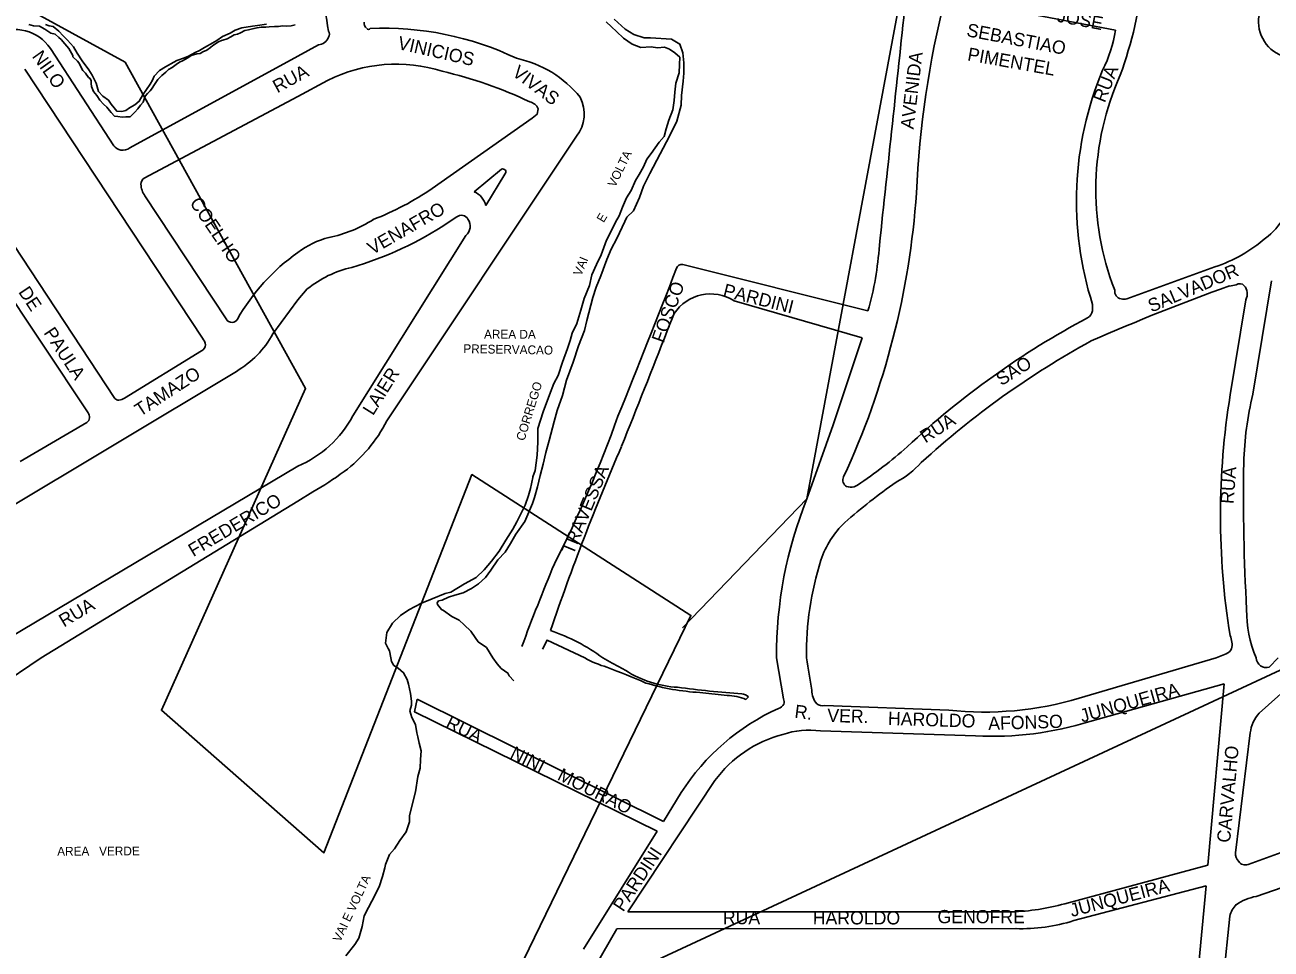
# Model space of a CAD drawing. Extents: x 325709 to 364434, y 7573432 to 7597073.
# Drawn here: x 337558 to 338123, y 7587870 to 7588289 of the extents above; entities that cross this region are included whole.
import ezdxf

# ---------------------------------------------------------------- set-up
doc = ezdxf.new("R2010")
doc.units = 0
for name, color, linetype in [('EDIFIDENTIF', 7, 'Continuous'), ('EDIFOBRAEXIS', 7, 'Continuous'), ('LIMITE_BAIRROS_MUNICIPIOS', 7, 'Continuous'), ('LOGRADOURO', 7, 'Continuous'), ('LOGRADOURO_TEXTO', 7, 'Continuous')]:
    doc.layers.add(name, color=color, linetype=linetype)

msp = doc.modelspace()

# ---------------------------------------------------------------- linework, layer by layer
at = {"layer": 'EDIFOBRAEXIS'}
for p, q in [((337761.48, 7588213.46), (337773.86, 7588223.7)), ((337775.34, 7588221.51), (337766.69, 7588207.26))]:
    msp.add_line(p, q, dxfattribs=at)
for points in [[(337821.41, 7588290.7), (337823.8, 7588288.32), (337826.11, 7588286.27), (337829.28, 7588283.26), (337833.22, 7588280.55), (337837.03, 7588279.02), (337841.8, 7588279.26), (337844.62, 7588278.81), (337847.82, 7588279.21), (337850.09, 7588278.28), (337852.55, 7588276.61), (337854.73, 7588274.53), (337854.65, 7588271.33), (337854.44, 7588267.49), (337853.03, 7588262.85), (337852.5, 7588258.71), (337852.17, 7588254.87), (337851.59, 7588250.62), (337849.82, 7588246), (337848.55, 7588242.12), (337847.61, 7588238.61), (337845.46, 7588236.07), (337841.77, 7588230.86), (337839.77, 7588228.37), (337838.27, 7588224.85), (337836.36, 7588221.27), (337834.72, 7588218.58), (337832.69, 7588214.14), (337830.53, 7588210.68), (337828.76, 7588206.54), (337827.26, 7588202.56), (337825.65, 7588199.67), (337823.62, 7588195.64), (337821.56, 7588191.47), (337820.34, 7588188.2), (337819.03, 7588184.89), (337817.03, 7588180.52), (337814.89, 7588175.77), (337813.81, 7588170.93), (337811.32, 7588165.06), (337809.79, 7588159.8), (337807.96, 7588153.69), (337805.86, 7588149.37), (337804.94, 7588145.95), (337803.74, 7588142.33), (337801.51, 7588136.23), (337799.61, 7588130.17), (337797.55, 7588126.43), (337795.67, 7588121.3), (337792.82, 7588113.67), (337790.33, 7588106.05), (337790.39, 7588099.78), (337790.03, 7588094.01), (337789.08, 7588087.01), (337788.03, 7588084.11), (337788.15, 7588084.61), (337787.51, 7588080.87), (337787.05, 7588078.89), (337786.1, 7588075.7), (337784.54, 7588071.24), (337780.85, 7588063.7), (337778.99, 7588060.35), (337775.76, 7588055.35), (337772.77, 7588050.41), (337769.3, 7588045.9), (337765.95, 7588041.84), (337762.32, 7588038.37), (337757.02, 7588035.51), (337750.88, 7588031.74), (337748.22, 7588031.15), (337742.43, 7588028.79), (337737.51, 7588026.77), (337731.76, 7588023.67), (337728.06, 7588021.21), (337724.35, 7588017.64), (337721.76, 7588013.46), (337721.16, 7588008.6), (337722.39, 7588006.26), (337722.96, 7588005.12), (337723.6, 7588001.91)], [(337769.87, 7588001.91), (337767.07, 7588006.59), (337763.23, 7588009.28), (337761.83, 7588011.12), (337759.94, 7588014.04), (337756.83, 7588016.97), (337754.67, 7588019.12), (337751.35, 7588020.68), (337747.45, 7588023.45), (337746.59, 7588023.84), (337744.75, 7588026.1), (337744.61, 7588026.99), (337745.32, 7588027.79), (337746.94, 7588028.06), (337749.81, 7588029.52), (337752.67, 7588030.45), (337756.41, 7588031.51), (337760.15, 7588033.44), (337763.42, 7588035.56), (337766.63, 7588038.48), (337769, 7588041.68), (337772.19, 7588046.42), (337775.52, 7588049.92), (337777.96, 7588053.86), (337780.32, 7588058.1), (337784.46, 7588063.82), (337787.98, 7588071.99), (337788.78, 7588074.75), (337790.17, 7588079.61), (337791.42, 7588084.78), (337792.8, 7588089.91), (337793.92, 7588095.15), (337795.55, 7588100.66), (337797.8, 7588109.17), (337799.14, 7588114.19), (337801.46, 7588121.07), (337803.35, 7588127.93), (337806.41, 7588136.22), (337808.86, 7588143.59), (337811.48, 7588150.51), (337812.54, 7588155.12), (337815.35, 7588165.54), (337816.79, 7588170.23), (337818.85, 7588175.41), (337821.68, 7588182.76), (337823.65, 7588187.41), (337826.15, 7588192.27), (337829.78, 7588199.98), (337830.69, 7588202), (337833.78, 7588204.86), (337836.42, 7588210.83), (337838.33, 7588215.99), (337841.2, 7588221.74), (337845.86, 7588230.74), (337850.07, 7588238.77), (337853.41, 7588245.49), (337855.37, 7588252.78), (337855.57, 7588257.2), (337856.35, 7588263.71), (337856.53, 7588267.32), (337856.59, 7588272.06), (337856.1, 7588276.6), (337854.73, 7588280.52), (337851.07, 7588282.71), (337841.51, 7588283.37), (337838.52, 7588283.31), (337833.93, 7588284.95), (337829.99, 7588287.28), (337825.05, 7588291.84)], [(337680.2, 7588289.28), (337678.37, 7588288.81), (337676.39, 7588288.7), (337674.48, 7588288.76), (337672.65, 7588288.58), (337670.87, 7588288.49), (337668.43, 7588288.4), (337666.83, 7588288.16), (337664.82, 7588288.15), (337662.94, 7588287.96), (337661.44, 7588287.57), (337658.98, 7588286.98), (337657.38, 7588286.69), (337655.35, 7588285.61), (337654.01, 7588285.02), (337652.44, 7588284.73), (337650.97, 7588283.78), (337649.27, 7588282.91), (337647.39, 7588282.26), (337646.78, 7588282.16), (337645.46, 7588281.49), (337642.85, 7588279.87), (337641.71, 7588279.03), (337640.17, 7588277.85), (337638.22, 7588277), (337637.1, 7588276.23), (337635.6, 7588276.12), (337633.01, 7588275.37), (337631.49, 7588274.35), (337629.11, 7588272.99), (337627.69, 7588272.39), (337626.25, 7588271.32), (337624.4, 7588269.96), (337622.73, 7588269.06), (337621.44, 7588267.76), (337619.62, 7588266.25), (337617.92, 7588264.41), (337616.66, 7588262.62), (337615, 7588260.1), (337614.34, 7588259.36), (337613.15, 7588258.18), (337612.09, 7588256.88), (337611.17, 7588254.15), (337609.93, 7588252.75), (337608.72, 7588251.17), (337607.45, 7588249.71), (337605.25, 7588247.54), (337603.27, 7588247.47), (337601.67, 7588247.42), (337599.63, 7588247.68), (337598.21, 7588247.78), (337596.73, 7588249.5), (337595.88, 7588250.46), (337594.68, 7588251.85), (337593.2, 7588253.29), (337591.51, 7588255.11), (337590.23, 7588257.27), (337588.64, 7588259.06), (337587.74, 7588261.3), (337587.55, 7588262.72), (337587.55, 7588263.86), (337587.08, 7588264.85), (337586.32, 7588265.41), (337585.01, 7588267.28), (337583.86, 7588268.62), (337582.01, 7588271.97), (337581.45, 7588272.8), (337579.33, 7588274.8), (337579.3, 7588275.41), (337577.48, 7588278.53), (337575.64, 7588280.7), (337574, 7588282.55), (337572.98, 7588283.56), (337571.19, 7588284.97), (337569.28, 7588285.55), (337566.52, 7588287.31), (337564.2, 7588288.6), (337561.46, 7588288.84), (337559.29, 7588289.41)], [(337667.15, 7588289.56), (337663.14, 7588289.03), (337660.83, 7588288.66), (337655.98, 7588287.9), (337652.98, 7588286.79), (337650.63, 7588285.51), (337647.15, 7588283.99), (337644.65, 7588282.2), (337642.8, 7588281.14), (337639.07, 7588278.99), (337636.76, 7588277.63), (337634.86, 7588276.78), (337631.74, 7588275.06), (337629.92, 7588274.31), (337626.49, 7588273.07), (337625.1, 7588272.33), (337621.32, 7588270.2), (337618.64, 7588268.48), (337616.21, 7588265.98), (337615.38, 7588264.09), (337614.35, 7588262.38), (337612.76, 7588259.88), (337611.12, 7588257.48), (337609.43, 7588254.58), (337607.41, 7588252.94), (337605.03, 7588251.63), (337603.41, 7588250.4), (337601.48, 7588250.01), (337599.21, 7588250.15), (337598.11, 7588251.67), (337596.71, 7588253.29), (337595.53, 7588255.06), (337592.87, 7588256.95), (337590.88, 7588259.03), (337589.84, 7588262.78), (337588.04, 7588266.36), (337586.5, 7588268.89), (337583.56, 7588272.89), (337581.25, 7588276.39), (337579.61, 7588279.28), (337576.9, 7588282.31), (337574.83, 7588284.31), (337572.96, 7588286.38), (337570.31, 7588288.58), (337568.5, 7588288.87), (337566.87, 7588289.48)], [(337723.6, 7588001.91), (337723.88, 7588000.33), (337725.03, 7587998.48), (337726.99, 7587997.29), (337729.42, 7587995.16), (337731.05, 7587992.18), (337731.68, 7587990.03), (337732.47, 7587985.8), (337732.98, 7587982.36), (337733.02, 7587980.51), (337732.28, 7587977.94), (337733.12, 7587974.91), (337734.74, 7587971.75), (337735.46, 7587967.95), (337735.83, 7587966.08), (337736.49, 7587963.27), (337737.35, 7587959.7), (337737.15, 7587955.82), (337736.93, 7587951.92), (337735.92, 7587948.16), (337734.84, 7587941.07), (337732.14, 7587930.4), (337732.11, 7587927.54), (337730.53, 7587922.91), (337727.75, 7587918.98), (337725.29, 7587915.31), (337722.98, 7587912.76), (337721.14, 7587908.13), (337720.93, 7587906.61), (337719.77, 7587902.67), (337718.29, 7587898.04), (337714.92, 7587891.55), (337713.45, 7587888.65), (337711.53, 7587884.78), (337710.55, 7587880.08), (337709.12, 7587874.67), (337707.3, 7587871.86), (337703.21, 7587866.73)], [(337769.87, 7588001.91), (337771.91, 7587999.23), (337772.78, 7587998.15), (337773.75, 7587997.12), (337776.79, 7587995.01), (337777.36, 7587993.75), (337779.38, 7587991.51)]]:
    msp.add_lwpolyline(points, dxfattribs=at)
for centre, radius, start, end in [((337774.48, 7588222.53), 1.33, 310.4106, 117.5493), ((337757.93, 7588205.2), 8.99, 13.258, 66.792)]:
    msp.add_arc(centre, radius, start, end, dxfattribs=at)
at = {"layer": 'LIMITE_BAIRROS_MUNICIPIOS'}
msp.add_line((338360.99, 7588105.23), (337766.16, 7587828.43), dxfattribs=at)
for points in [[(336578.27, 7588232.62), (336880.81, 7588583.89), (337344.59, 7588516.4), (337388.39, 7588687.72), (337461.71, 7588797.86), (337570.55, 7588985.84), (337765.28, 7588979.55), (337692.2, 7588861.11), (337693.51, 7588770.52), (337753.37, 7588749.89), (337724.16, 7588368.65), (337953.39, 7588293.81), (337912.42, 7588074.06), (337856.05, 7588015.64)], [(337342.22, 7587372.39), (336396.46, 7588016.13), (336582.01, 7588238.23), (337316, 7588174.16), (337422.07, 7588277), (337411.03, 7588347.71), (337527.32, 7588375.68), (337546.84, 7588303.24), (337603.06, 7588272.31), (337684.9, 7588124.18), (337619.52, 7587978.17), (337693.23, 7587913.48), (337760.4, 7588085.1), (337859.79, 7588021.24), (337525.43, 7587332.74), (337420.34, 7587429.62), (337342.22, 7587372.39)]]:
    msp.add_lwpolyline(points, dxfattribs=at)
at = {"layer": 'LOGRADOURO'}
for p, q in [((337975.21, 7588301.61), (338052.49, 7588286.86)), ((337690.74, 7588280.18), (337681.39, 7588275.09)), ((337597.84, 7588234.39), (337569.07, 7588278.55)), ((337681.39, 7588275.09), (337605.16, 7588233.47)), ((337557.54, 7588269.21), (337638.14, 7588147)), ((337681.39, 7588256.69), (337694.94, 7588264.08)), ((337611.6, 7588219.68), (337681.39, 7588256.69)), ((337598.4, 7588119.69), (337508.7, 7588255.59)), ((337721.76, 7588109.5), (337807.85, 7588238.69)), ((337648.82, 7588155.78), (337611.98, 7588211.65)), ((337528.07, 7588200.59), (337586.19, 7588113.14)), ((337749.69, 7588199.5), (337753.52, 7588202.1)), ((337757.7, 7588193.65), (337706.36, 7588111.77)), ((337940.18, 7588159.41), (337856.08, 7588180.52)), ((338097.6, 7588179.41), (338057.65, 7588164.89)), ((338114.84, 7588121.58), (338123.37, 7588173.14)), ((337681.39, 7588164.44), (337685.66, 7588169.39)), ((338104.22, 7588170.73), (338107.29, 7588171.2)), ((337670.12, 7588149), (337681.39, 7588164.44)), ((337879.41, 7588164.01), (337937.59, 7588147.27)), ((338111.6, 7588164.5), (338104.58, 7588121.3)), ((337849.06, 7588150.38), (337852.17, 7588158.21)), ((337637.64, 7588141.31), (337602.67, 7588119.88)), ((337517.11, 7588050.09), (337653.49, 7588132)), ((337585.64, 7588108.85), (337555.34, 7588091.04)), ((337681.39, 7588088.93), (337541.51, 7588005.76)), ((337681.39, 7588073.12), (337688.22, 7588077.27)), ((337935.4, 7588080.38), (337933.9, 7588079.51)), ((337681.39, 7588073.12), (337564.95, 7588001.91)), ((337564.95, 7588001.91), (337540.25, 7587985.35)), ((337898.67, 7588001.91), (337901.76, 7587983.36)), ((338098.2, 7588001.91), (338035.98, 7587983.62)), ((338102.75, 7588003.82), (338098.2, 7588001.91)), ((338117.71, 7587976.84), (338145.75, 7588001.91)), ((338126.4, 7588001.91), (338122.28, 7587997.74)), ((337876.22, 7587984.83), (337863.82, 7587986.22)), ((338040.89, 7587973.11), (338101.89, 7587990.16)), ((338101.89, 7587990.16), (338094.48, 7587907.92)), ((337847.37, 7587927.69), (337735.53, 7587983.19)), ((337976.8, 7587978.23), (337920.5, 7587980.26)), ((337918.6, 7587968.77), (337988.97, 7587966.6)), ((338106.96, 7587913.39), (338113.7, 7587967.93)), ((337831.19, 7587886.61), (337870.67, 7587946.22)), ((337855.45, 7587940.81), (337847.37, 7587927.69)), ((337844.49, 7587923.22), (337811.13, 7587869.76)), ((338147.43, 7587920.82), (338112.7, 7587908.21)), ((338094.48, 7587907.92), (338029.53, 7587890.35)), ((338116.36, 7587893.7), (338153.87, 7587906.69)), ((338033.55, 7587882.68), (338093.61, 7587898.48)), ((338093.61, 7587898.48), (338083.83, 7587792.2)), ((338005.39, 7587886.62), (337831.19, 7587886.61)), ((338076.22, 7587609.65), (338104.42, 7587884.75)), ((337811.62, 7587853.72), (337826.26, 7587878.97)), ((337826.26, 7587878.97), (338007.36, 7587879.05))]:
    msp.add_line(p, q, dxfattribs=at)
for points in [[(337790.52, 7588251.18), (337789.97, 7588248.71), (337787.71, 7588246.9), (337742.44, 7588215.01)], [(337937.59, 7588147.27), (337924.36, 7588107.74), (337912.42, 7588074.06)], [(337792.46, 7588005.88), (337794.56, 7588010.03), (337811.73, 7588001.91)], [(337819.83, 7588001.91), (337824.06, 7587999.51), (337826.88, 7587998.06), (337830.22, 7587996.21)], [(337735.53, 7587983.19), (337734.35, 7587977.49), (337844.49, 7587923.22)], [(337885.99, 7587984.2), (337884.79, 7587983.08), (337884.79, 7587983.08)]]:
    msp.add_lwpolyline(points, dxfattribs=at)
for centre, radius, start, end in [((337845.16, 7588312.16), 152.1, 174.8904, 189.7258), ((337863.98, 7588335.21), 202.71, 340.1694, 353.3919), ((338407.36, 7588192.86), 445.62, 165.8756, 177.4224), ((338133.91, 7588290.67), 16.48, 90.2764, 260.8287), ((272117.36, 7595283.41), 66209.15, 353.8490563, 353.9449559), ((337714.5, 7588290.15), 3.08, 173.2461, 232.8941), ((337553.09, 7588267.99), 19.16, 33.4633, 118.0343), ((337693.13, 7588284.96), 2.6, 328.9468, 35.3863), ((337713.46, 7588288.09), 0.91, 206.3016, 326.5579), ((337720.49, 7588148.28), 139.45, 64.4461, 92.5784), ((337991.7, 7588296.26), 61.51, 333.3671, 351.2115), ((337690.12, 7588285.82), 5.67, 276.1977, 337.1776), ((337770.11, 7588224.39), 50.8, 39.0477, 78.0302), ((337725.99, 7588202.12), 69.31, 72.3937, 116.6161), ((337704.56, 7588083.11), 189.86, 64.3892, 77.0998), ((338188.68, 7588209.34), 153.9, 157.3189, 197.7804), ((338170.51, 7588214.65), 126.9, 155.9137, 201.1364), ((337795.15, 7588248.86), 16.26, 321.3115, 27.6237), ((337785.45, 7588248.88), 5.57, 24.4099, 77.7858), ((337602.06, 7588237.67), 5.34, 217.842, 258.8408), ((337601.84, 7588237.92), 5.55, 261.502, 306.6848), ((337613.35, 7588217.01), 3.19, 123.2431, 180.6496), ((337620.47, 7588217.53), 10.32, 183.0552, 214.6886), ((337667.79, 7588324.45), 132.47, 291.186, 304.2956), ((337595.65, 7588238.33), 367.42, 335.1721, 356.032), ((337683.59, 7588251.08), 59.54, 281.5865, 302.607), ((337755.62, 7588199.46), 3.38, 27.4927, 128.5991), ((337753.94, 7588197.86), 5.65, 311.7582, 33.9424), ((338102.83, 7588216.48), 29.88, 306.437, 330.7618), ((337660.16, 7588334.91), 162.33, 286.3695, 303.4694), ((337705, 7588155.12), 38.81, 104.0981, 127.4633), ((337802.57, 7588198.63), 143.09, 344.0927, 356.2284), ((338076.96, 7588242.58), 66.46, 288.0919, 311.0195), ((337734.5, 7588110.33), 92.38, 125.0918, 150.6221), ((337717.02, 7588130.28), 50.13, 102.8003, 128.7193), ((335107.87, 7589227.21), 2938.76, 337.69145, 339.09984), ((337855.76, 7588177.86), 2.68, 83.1275, 158.5859), ((338108.96, 7588169.14), 2.64, 40.9748, 128.9504), ((337868.74, 7588147.24), 19.88, 57.531, 146.4994), ((338412.28, 7587305.47), 918.47, 109.59732, 113.80723), ((338055.78, 7588168.48), 3.65, 173.5031, 258.2278), ((338106.95, 7588167.25), 5.4, 329.4345, 42.1838), ((338063.32, 7588160.58), 21.26, 175.2351, 182.9793), ((338056.38, 7588170.79), 6.03, 257.0431, 282.0867), ((337651.65, 7588157.46), 3.29, 210.8103, 269.1257), ((337651.5, 7588157.03), 2.86, 272.0071, 331.0913), ((338215.31, 7587824.46), 375.33, 117.8732, 133.2865), ((338037.59, 7588160.21), 4.55, 299.4701, 350.7277), ((337630.8, 7588170.81), 44.96, 300.3139, 330.9895), ((331893.82, 7590476.61), 6393.45, 338.158233, 338.66346), ((337636.27, 7588144.25), 3.24, 294.8834, 356.1424), ((337633.96, 7588143.28), 5.6, 7.7244, 41.6933), ((338229.52, 7587801.56), 392.21, 118.6391, 132.5324), ((338441.33, 7588066.48), 341.18, 170.7524, 189.1701), ((338261.89, 7588086.37), 151.2, 166.5343, 178.4328), ((337600.07, 7588121.04), 2.15, 218.7755, 273.0361), ((337599.39, 7588124.46), 5.63, 278.137, 305.5716), ((337584.15, 7588111.13), 2.73, 303.0965, 353.6109), ((337583.43, 7588111.09), 3.44, 355.7657, 36.7362), ((337661.29, 7588135.96), 51.15, 293.1434, 331.7846), ((337663.49, 7588138.93), 65.28, 306.5611, 333.2029), ((337293.42, 7588301.2), 565.93, 333.0403, 340.4343), ((338810.45, 7587671.71), 1070.64, 156.53904, 161.33682), ((337826.17, 7588246.26), 198.61, 303.3633, 311.5718), ((337932.82, 7588119.43), 42.76, 298.1096, 317.5647), ((339041.53, 7588075.1), 930.91, 179.05175, 183.15558), ((337613.1, 7588207.99), 150.77, 299.8825, 306.3064), ((337932.29, 7588082.63), 3.48, 155.8756, 237.9645), ((338108.63, 7587859.91), 270.98, 125.0618, 131.3352), ((337932.67, 7588089.82), 10.38, 257.5789, 276.7706), ((338089.23, 7588002.99), 190.56, 158.104, 180.3249), ((337957.46, 7588033.81), 40.58, 133.2356, 162.0643), ((338774.24, 7587638.19), 1057.61, 157.39973, 159.58778), ((338050.45, 7588004.25), 138.16, 162.2771, 180.9697), ((338167.22, 7588023.31), 55.2, 179.4338, 202.8083), ((337768.23, 7587932.14), 86.78, 53.5147, 71.263), ((338095.38, 7588007.94), 10.03, 349.0596, 24.5468), ((337833.71, 7588040.38), 44.31, 240.2529, 254.2416), ((338332.54, 7588062.18), 424.52, 188.1615, 190.1642), ((338101.27, 7588007.97), 4.41, 289.5272, 333.9097), ((338120.92, 7588002.12), 4.58, 182.5328, 287.2639), ((337468.27, 7587104.48), 960.63, 67.27462, 68.41403), ((337856.28, 7588036.58), 48.05, 237.1541, 266.9938), ((337869.91, 7588092.25), 106.21, 253.2872, 266.7117), ((337915.93, 7588448.84), 464.42, 262.3069, 265.9234), ((337882.03, 7587979.55), 6.11, 49.5748, 81.6983), ((337923.98, 7587987.14), 9.3, 179.2493, 220.4167), ((337876.45, 7587964.14), 20.69, 66.2462, 90.6474), ((337897.88, 7587983.53), 4.83, 290.3806, 327.6459), ((337898.53, 7587981.88), 3.55, 344.7763, 24.5879), ((337919.98, 7587986.1), 5.87, 238.2844, 275.054), ((337993.06, 7588127.39), 150.04, 263.7795, 286.6214), ((337941.45, 7587886.05), 101.96, 114.2576, 147.5103), ((338129.12, 7587966.35), 15.5, 137.3946, 174.134), ((337913.44, 7587931.98), 37.15, 82.0133, 108.7514), ((337997.19, 7588111.41), 145.04, 266.7531, 287.5385), ((337915.4, 7587913.52), 55.41, 104.5325, 143.8299), ((338112.3, 7587913.24), 5.34, 178.4424, 223.8223), ((338111.36, 7587911.39), 3.45, 212.3352, 292.915), ((338001.39, 7587992.54), 105.99, 272.1599, 285.3941), ((338116, 7587881.74), 11.96, 136.8432, 165.4595), ((338121.56, 7587868.32), 25.9, 101.5858, 123.4914), ((338010.05, 7587955.97), 76.96, 267.9942, 287.7779)]:
    msp.add_arc(centre, radius, start, end, dxfattribs=at)

# ---------------------------------------------------------------- texts
at = {"layer": 'EDIFIDENTIF'}
for s, rotation, p in [('VOLTA', 63.5711, (337825.35, 7588215.24)), ('E', 59.2542, (337820.21, 7588199.23)), ('VAI', 67.134, (337809.96, 7588174.98)), ('AREA DA', 359.9351, (337765.92, 7588146.85)), ('PRESERVACAO', 359.0044, (337756.5, 7588140.3)), ('CORREGO', 72.7816, (337784.2, 7588100.15)), ('AREA   VERDE', 0.261, (337572.2, 7587912.13)), ('VAI E VOLTA', 64.7007, (337700.67, 7587872.65))]:
    msp.add_text(s, height=4, rotation=rotation, dxfattribs=at).set_placement(p)
at = {"layer": 'LOGRADOURO_TEXTO'}
for s, rotation, p in [('JOSE', 349.1958, (338025.67, 7588290.76)), ('SEBASTIAO', 349.1958, (337984.63, 7588284.16)), ('VINICIOS', 347.1681, (337726.36, 7588278.37)), ('NILO', 305.5364, (337560.51, 7588274.91)), ('AVENIDA', 83.2172, (337960.86, 7588241.69)), ('PIMENTEL', 349.9084, (337985.03, 7588273.17)), ('RUA', 28.6378, (337672.09, 7588258.16)), ('VIVAS', 322.947, (337778.27, 7588266.63)), ('RUA', 68.3497, (338047.68, 7588253.58)), ('COELHO', 304.1127, (337632.09, 7588208.51)), ('VENAFRO', 29.8828, (337715.22, 7588184.73)), ('SALVADOR', 22.9774, (338068.82, 7588158.62)), ('FOSCO', 70.3277, (337847.43, 7588144.55)), ('PARDINI', 345.9099, (337874, 7588166.1)), ('DE', 303.427, (337554.36, 7588168.03)), ('PAULA', 303.427, (337565.84, 7588149.52)), ('SAO', 31.8073, (338000.69, 7588125.22)), ('TAMAZO', 33.1021, (337609.83, 7588111.25)), ('LAIER', 57.9099, (337715.51, 7588111.61)), ('RUA', 32.5278, (337966.24, 7588099.19)), ('TRAVESSA', 67.5973, (337806.4, 7588048.36)), ('RUA ', 85.3422, (338106.05, 7588071.66)), ('FREDERICO', 30.7329, (337633.96, 7588047.64)), ('RUA', 30.7329, (337575.25, 7588015.67)), ('JUNQUEIRA', 15.6168, (338037.36, 7587972.54)), ('R.', 352.6835, (337906.61, 7587974.81)), ('RUA', 333.6057, (337748.08, 7587970.58)), ('VER.', 358.2362, (337921.64, 7587972.86)), ('HAROLDO', 358.2362, (337949.17, 7587971.5)), ('AFONSO', 1.6803, (337994.82, 7587969.22)), ('NINI', 333.6057, (337777.3, 7587956.75)), ('CARVALHO', 84.8508, (338104.51, 7587917.85)), ('MOURAO', 333.6057, (337798.78, 7587946.82)), ('PARDINI', 56.4838, (337829.05, 7587886.33)), ('JUNQUEIRA', 14.7435, (338032.7, 7587884.28)), ('RUA', 359.9637, (337874.3, 7587881.05)), ('HAROLDO', 359.9637, (337915.1, 7587880.97)), ('GENOFRE', 359.9637, (337971.73, 7587881.5))]:
    msp.add_text(s, height=6, rotation=rotation, dxfattribs=at).set_placement(p)

doc.saveas('drawing.dxf')
